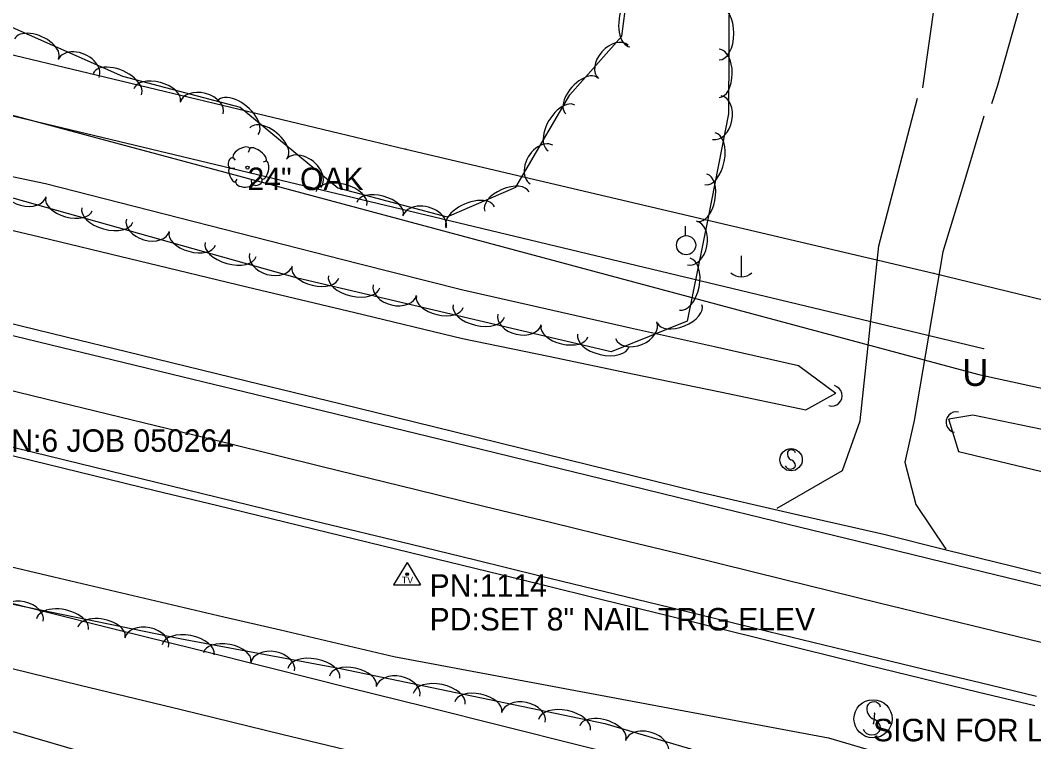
# Model space of a CAD drawing. Extents: x 1441650 to 1491889, y 345904 to 358319.
# Drawn here: x 1447357.2 to 1447582.2, y 354097.6 to 354257.9 of the extents above; entities that cross this region are included whole.
import ezdxf

# ---------------------------------------------------------------- set-up
doc = ezdxf.new("R2010")
doc.units = 0
for name, color, linetype in [('Default', 7, 'Continuous'), ('S_CROSS_DRAIN', 7, 'Continuous'), ('S_DITCHLINE', 7, 'Continuous'), ('S_EDGE_PAVEMENT', 7, 'Continuous'), ('S_GAS_UTILITIES', 7, 'Continuous'), ('S_GRAVEL_ROAD', 7, 'Continuous'), ('S_MSC_PT_SYM', 7, 'Continuous'), ('S_PARKING', 7, 'Continuous'), ('S_PAVEMENT_CROWN', 7, 'Continuous'), ('S_PRIMARY_CTL_ANNOT', 7, 'Continuous'), ('S_SECONDARY_CTL', 7, 'Continuous'), ('S_SECONDARY_CTL_ANNOT', 7, 'Continuous'), ('S_SHOULDER', 7, 'Continuous'), ('S_SIGN', 7, 'Continuous'), ('S_SIGN_ANNOT', 7, 'Continuous'), ('S_STREAM', 7, 'Continuous'), ('S_TREE', 7, 'Continuous'), ('S_TREE_ANNOT', 7, 'Continuous'), ('S_UNDERGROUND_CABLE', 7, 'Continuous'), ('S_UTILITY_POLE', 7, 'Continuous'), ('S_UTL_PT_SYM', 7, 'Continuous'), ('S_WATER_UTILITIES', 7, 'Continuous')]:
    doc.layers.add(name, color=color, linetype=linetype)

msp = doc.modelspace()

# ---------------------------------------------------------------- linework, layer by layer
at = {"layer": 'S_CROSS_DRAIN'}
for centre, start, end in [((1447537.38, 354174.5), 254.4034, 74.7326), ((1447565.07, 354168.61), 78.0135, 258.3426)]:
    msp.add_arc(centre, 2.3, start, end, dxfattribs=at)
at = {"layer": 'S_DITCHLINE'}
for points in [[(1447265.28, 354238.8), (1447269.5, 354241.06), (1447292.83, 354236.2), (1447316.15, 354231.34), (1447339.47, 354226.48), (1447362.79, 354221.62), (1447385.96, 354215.71), (1447409.12, 354209.8), (1447432.29, 354203.88), (1447455.46, 354197.97), (1447474.09, 354193.79), (1447492.73, 354189.6), (1447511.37, 354185.42), (1447530.01, 354181.23), (1447538.26, 354175.02)], [(1447265.28, 354238.8), (1447269.65, 354231.43), (1447292.15, 354226.12), (1447314.65, 354220.81), (1447337.15, 354215.5), (1447359.65, 354210.2), (1447383.59, 354204.44), (1447407.53, 354198.69), (1447431.47, 354192.94), (1447455.42, 354187.19), (1447474.48, 354183.24), (1447493.54, 354179.29), (1447512.59, 354175.33), (1447531.65, 354171.38), (1447538.26, 354175.02)], [(1447563.29, 354169.34), (1447565.53, 354162.11), (1447587.41, 354156.86), (1447609.29, 354151.61), (1447631.17, 354146.37), (1447653.06, 354141.12), (1447666.59, 354136.57), (1447680.12, 354132.02), (1447683.07, 354121.56), (1447695.37, 354118.57), (1447707.66, 354115.59), (1447714.62, 354123.37), (1447728.46, 354123.52), (1447737.36, 354129.97)], [(1447563.35, 354169.36), (1447568.73, 354170.25), (1447590.16, 354165.77), (1447611.59, 354161.28), (1447633.02, 354156.8), (1447654.45, 354152.32), (1447672.91, 354148.59), (1447691.37, 354144.86), (1447709.83, 354141.12), (1447728.29, 354137.39), (1447737.36, 354129.97)], [(1447352.03, 354137.23), (1447364.62, 354134.27), (1447377.2, 354131.32), (1447389.78, 354128.37), (1447402.36, 354125.41), (1447414.94, 354122.46), (1447427.53, 354119.51), (1447440.11, 354116.55), (1447464.24, 354112.05), (1447488.37, 354107.54), (1447512.5, 354103.04), (1447536.63, 354098.53), (1447548.76, 354094.96), (1447560.89, 354091.39), (1447573.02, 354087.82), (1447585.14, 354084.25)], [(1447348.09, 354115.64), (1447370.49, 354110.21), (1447392.89, 354104.78), (1447415.29, 354099.35), (1447437.69, 354093.92), (1447460.9, 354090.14), (1447484.11, 354086.37), (1447507.33, 354082.6), (1447530.54, 354078.83), (1447542.84, 354075.02), (1447555.15, 354071.21), (1447567.45, 354067.4), (1447579.76, 354063.59), (1447592.06, 354059.78)]]:
    msp.add_lwpolyline(points, dxfattribs=at)
at = {"layer": 'S_EDGE_PAVEMENT'}
for points in [[(1447353.09, 354188.48), (1447366.52, 354185.21), (1447379.95, 354181.94), (1447393.37, 354178.67), (1447406.8, 354175.4), (1447427.25, 354170.44), (1447447.7, 354165.48), (1447462.54, 354161.85), (1447477.39, 354158.22), (1447492.23, 354154.59), (1447507.07, 354150.96), (1447527.74, 354145.92), (1447548.4, 354140.89), (1447562.38, 354137.5), (1447576.35, 354134.11), (1447590.32, 354130.73)], [(1447346.5, 354165.26), (1447360.12, 354161.93), (1447373.74, 354158.6), (1447387.36, 354155.28), (1447400.98, 354151.95), (1447422.47, 354146.73), (1447443.96, 354141.51), (1447458.31, 354138.01), (1447472.66, 354134.51), (1447487.02, 354131.02), (1447501.37, 354127.52), (1447523.39, 354122.15), (1447545.41, 354116.77), (1447557.88, 354113.77), (1447570.36, 354110.76), (1447582.84, 354107.76)]]:
    msp.add_lwpolyline(points, dxfattribs=at)
at = {"layer": 'S_GAS_UTILITIES'}
msp.add_line((1446885.45, 354349.24), (1447571.1, 354184.98), dxfattribs=at)
at = {"layer": 'S_GRAVEL_ROAD'}
for points in [[(1447525.28, 354149.54), (1447539.74, 354157.91), (1447543.72, 354168.92), (1447545.77, 354188.36), (1447547.83, 354207.8), (1447552.13, 354224.17), (1447556.43, 354240.54)], [(1447571.18, 354236.55), (1447566.62, 354221.51), (1447562.06, 354206.46), (1447558.86, 354187.71), (1447555.66, 354168.95), (1447553.64, 354159.75), (1447556.04, 354150.35), (1447562.69, 354140.41)]]:
    msp.add_lwpolyline(points, dxfattribs=at)
at = {"layer": 'S_MSC_PT_SYM'}
for points in [[(1447546.89, 354103.96), (1447546.89, 354104.01), (1447546.89, 354103.96), (1447546.84, 354103.96), (1447546.89, 354103.96), (1447546.89, 354103.91), (1447546.89, 354103.96), (1447546.94, 354103.96)], [(1447546.65, 354101.68), (1447546.65, 354101.73), (1447546.65, 354101.68), (1447546.6, 354101.68), (1447546.65, 354101.68), (1447546.65, 354101.63), (1447546.65, 354101.68), (1447546.7, 354101.68)]]:
    msp.add_lwpolyline(points, dxfattribs=at)
at = {"layer": 'S_PARKING'}
for points in [[(1447574.48, 354298.78), (1447588.75, 354295.22), (1447574.14, 354243.15), (1447572.88, 354239.29)], [(1447557.6, 354242.88), (1447560.34, 354262.16), (1447563.38, 354287.88)]]:
    msp.add_lwpolyline(points, dxfattribs=at)
at = {"layer": 'S_PAVEMENT_CROWN'}
msp.add_lwpolyline([(1447349.79, 354177), (1447363.18, 354173.74), (1447376.56, 354170.48), (1447389.95, 354167.23), (1447403.33, 354163.97), (1447424.22, 354158.8), (1447445.11, 354153.63), (1447460.16, 354149.98), (1447475.22, 354146.32), (1447490.28, 354142.66), (1447505.33, 354139.01), (1447526.63, 354133.75), (1447547.93, 354128.48), (1447560.73, 354125.37), (1447573.53, 354122.26), (1447586.33, 354119.15)], dxfattribs=at)
at = {"layer": 'S_SECONDARY_CTL'}
for p, q in [((1447443.09, 354137.45), (1447440.08, 354132.5)), ((1447443.09, 354137.45), (1447446.04, 354132.5)), ((1447440.08, 354132.5), (1447446.04, 354132.5))]:
    msp.add_line(p, q, dxfattribs=at)
for radius in [0.311, 0.183, 0.103]:
    msp.add_circle((1447443.09, 354134.84), radius, dxfattribs=at)
at = {"layer": 'S_SHOULDER'}
for points in [[(1447354.06, 354190.82), (1447367.4, 354187.57), (1447380.75, 354184.32), (1447394.09, 354181.07), (1447407.43, 354177.82), (1447428.18, 354172.74), (1447448.94, 354167.67), (1447463.66, 354164.03), (1447478.39, 354160.39), (1447493.12, 354156.75), (1447507.84, 354153.12), (1447528.4, 354148.42), (1447548.96, 354143.72), (1447563.12, 354140.2), (1447577.27, 354136.69), (1447591.42, 354133.17)], [(1447346.27, 354163.44), (1447359.89, 354160.12), (1447373.52, 354156.79), (1447387.14, 354153.47), (1447400.77, 354150.14), (1447422.3, 354144.91), (1447443.83, 354139.67), (1447458.12, 354136.17), (1447472.41, 354132.68), (1447486.7, 354129.18), (1447500.99, 354125.69), (1447523.07, 354120.2), (1447545.15, 354114.7), (1447557.6, 354111.69), (1447570.05, 354108.67), (1447582.49, 354105.65)]]:
    msp.add_lwpolyline(points, dxfattribs=at)
at = {"layer": 'S_SIGN'}
msp.add_line((1447546.89, 354103.96), (1447546.65, 354101.68), dxfattribs=at)
for centre, radius in [((1447528.34, 354160.28), 2.49), ((1447546.56, 354102.72), 4.24)]:
    msp.add_circle(centre, radius, dxfattribs=at)
for centre, radius, start, end in [((1447529.02, 354161.6), 1.5, 167.1196, 241.9813), ((1447528.41, 354161.54), 0.95, 16.5258, 156.8957), ((1447527.93, 354158.93), 1.4, 358.6529, 73.7063), ((1447528.19, 354159.45), 1.28, 204.641, 335.359), ((1447547.73, 354104.98), 2.55, 167.1196, 241.9813), ((1447546.69, 354104.88), 1.62, 16.5258, 156.8957), ((1447545.86, 354100.44), 2.38, 358.6529, 73.7063), ((1447546.3, 354101.32), 2.17, 204.641, 335.359)]:
    msp.add_arc(centre, radius, start, end, dxfattribs=at)
at = {"layer": 'S_STREAM'}
msp.add_lwpolyline([(1447291.68, 354116.78), (1447344.91, 354103.04), (1447405.13, 354085.36), (1447469.42, 354069), (1447523.27, 354055.61), (1447570.48, 354045.81), (1447622.3, 354034.23), (1447647.63, 354026.8), (1447655.95, 354024.01), (1447661.87, 354020.38), (1447662.48, 354019.49)], dxfattribs=at)
at = {"layer": 'S_TREE'}
for p, q in [((1447408.19, 354229.4), (1447407.81, 354228.54)), ((1447404.4, 354227.38), (1447404.9, 354226.8)), ((1447403.74, 354225.06), (1447404.86, 354225.06)), ((1447411.76, 354226.61), (1447411.1, 354226.33)), ((1447404.9, 354221.88), (1447405.36, 354222.58)), ((1447408.58, 354221.61), (1447408.5, 354222.38)), ((1447410.98, 354222.5), (1447410.52, 354222.92))]:
    msp.add_line(p, q, dxfattribs=at)
for points in [[(1447353.96, 354256.91), (1447379.9, 354245.47), (1447405.98, 354238.56), (1447427.71, 354220.69), (1447452.02, 354214.19), (1447467.21, 354220.77), (1447479.22, 354241.33), (1447490.76, 354254.33), (1447494.09, 354279.71), (1447494.08, 354324.07), (1447495.62, 354346.64), (1447489.72, 354365.2), (1447470.16, 354374.88), (1447444.28, 354377.81), (1447429.94, 354364.76), (1447404.84, 354367.78), (1447398.05, 354390.21), (1447419.28, 354404.13)], [(1447554.08, 354354.01), (1447539.72, 354339.24), (1447517.03, 354329.25), (1447512.18, 354312.75), (1447525.65, 354293.75), (1447544.98, 354289.69), (1447561.15, 354278.87), (1447535.56, 354271.63), (1447514.59, 354266.45), (1447514.49, 354237.08), (1447509.92, 354214.08), (1447505.26, 354191.06), (1447488.43, 354184.2), (1447418.78, 354200.58), (1447350.99, 354219.59), (1447291.45, 354235.06), (1447229.94, 354246.67), (1447181.83, 354256.49), (1447170.79, 354260.87)], [(1447133.47, 354186.81), (1447222.64, 354161.66), (1447319.21, 354140.78), (1447350.81, 354129.18), (1447392.59, 354120.54), (1447428.29, 354113.87), (1447487, 354101.7), (1447545.29, 354084.44), (1447575.79, 354078.13), (1447606.82, 354071.69), (1447634.84, 354065.9), (1447651.78, 354057.17), (1447666.16, 354046.21), (1447665.24, 354028.49), (1447660.77, 354015.35), (1447625.2, 354022.41), (1447525.85, 354046.71), (1447366.32, 354083.6), (1447219.53, 354118.45), (1447116.06, 354144.99)], [(1447344.65, 354131.06), (1447361.74, 354126.79), (1447378.83, 354122.51), (1447395.93, 354118.24), (1447413.02, 354113.97), (1447430.11, 354109.7), (1447447.2, 354105.43), (1447464.29, 354101.16), (1447481.38, 354096.88), (1447498.47, 354092.61), (1447515.56, 354088.34), (1447532.65, 354084.07), (1447544.91, 354081.36), (1447557.17, 354078.65), (1447569.43, 354075.94), (1447581.69, 354073.22), (1447593.95, 354070.51)], [(1447344.65, 354131.06), (1447361.74, 354126.79), (1447378.83, 354122.51), (1447395.93, 354118.24), (1447413.02, 354113.97), (1447430.11, 354109.7), (1447447.2, 354105.43), (1447464.29, 354101.16), (1447481.38, 354096.88), (1447498.47, 354092.61), (1447515.56, 354088.34), (1447532.65, 354084.07), (1447544.91, 354081.36), (1447557.17, 354078.65), (1447569.43, 354075.94), (1447581.69, 354073.22), (1447593.95, 354070.51)]]:
    msp.add_lwpolyline(points, dxfattribs=at)
msp.add_circle((1447407.64, 354225.15), 0.341, dxfattribs=at)
for centre, major_axis, ratio, start_param, end_param in [((1447493.34, 354257.75), (-0.76, -5.81), 0.550475, 3.141397, 6.28299), ((1447512.43, 354254.95), (0.02, 5.87), 0.55008, 3.141593, 6.283185), ((1447360.82, 354251.57), (-4.89, 2.16), 0.540608, 3.141316, 6.282909), ((1447488.87, 354248.62), (-3.29, -3.7), 0.686207, 3.142098, 6.28369), ((1447370.14, 354247.17), (-4.53, 2), 0.685194, 3.141125, 6.282718), ((1447512.4, 354246.08), (0.02, 5.35), 0.540699, 3.141593, 6.283185), ((1447378.71, 354243.68), (-5.37, 2.37), 0.549986, 3.141307, 6.2829), ((1447387.58, 354241.25), (-5.17, 1.37), 0.540549, 3.141593, 6.283185), ((1447481.85, 354241.1), (-3.54, -3.99), 0.541406, 3.141891, 6.283484), ((1447397.47, 354238.35), (-4.79, 1.27), 0.68512, 3.141593, 6.283185), ((1447405.47, 354236.23), (-4.53, 3.73), 0.54995, 3.141462, 6.283055), ((1447511.9, 354236.26), (0.96, 4.86), 0.685311, 3.141593, 6.283185), ((1447477.37, 354233.96), (-2.96, -5.07), 0.550078, 3.141596, 6.283189), ((1447412.32, 354230.6), (-4.13, 3.4), 0.540572, 3.141466, 6.283059), ((1447510.35, 354227.13), (1.14, 5.76), 0.55008, 3.141593, 6.283185), ((1447406.3, 354228.35), (1.86, 1.08), 0.471018, 0, 3.141593), ((1447409.95, 354228.03), (-1.81, 1.36), 0.405113, 3.141593, 6.283186), ((1447472.93, 354225.83), (-2.5, -4.28), 0.685309, 3.141599, 6.283192), ((1447404.06, 354226.24), (0.31, 1.03), 0.646762, 0, 3.141593), ((1447420.11, 354223.86), (-3.83, 3.15), 0.685149, 3.141379, 6.282972), ((1447404.37, 354223.59), (-0.61, 1.6), 0.420543, 6.283185, 9.424777), ((1447411.31, 354224.62), (0.46, 2.04), 0.482994, 3.141593, 6.283185), ((1447409.79, 354222.1), (1.09, 0.46), 0.711534, 3.141592, 6.283185), ((1447508.62, 354218.43), (1.04, 5.24), 0.540699, 3.141593, 6.283185), ((1447358.15, 354220.06), (4.77, -1.34), 0.685311, 3.141593, 6.283185), ((1447406.83, 354221.81), (-1.83, 0.19), 0.529943, 0, 3.141593), ((1447428.49, 354218.28), (-5.67, 1.52), 0.549947, 3.141755, 6.283347), ((1447465.26, 354217.62), (-4.91, -2.13), 0.540696, 3.141794, 6.283386), ((1447367.99, 354217.02), (5.15, -1.44), 0.540699, 3.141593, 6.283185), ((1447437.06, 354216), (-5.16, 1.38), 0.540569, 3.14175, 6.283342), ((1447457.12, 354214.09), (-5.38, -2.33), 0.550077, 3.1418, 6.283393), ((1447376.53, 354214.63), (5.65, -1.58), 0.55008, 3.141593, 6.283185), ((1447446.95, 354213.08), (-4.79, 1.28), 0.685146, 3.141858, 6.283451), ((1447385.52, 354212.38), (4.77, -1.34), 0.685311, 3.141593, 6.283185), ((1447506.34, 354208.39), (0.98, 4.86), 0.685311, 3.141593, 6.283185), ((1447395.37, 354209.35), (5.15, -1.44), 0.540699, 3.141593, 6.283185), ((1447403.9, 354206.96), (5.65, -1.58), 0.55008, 3.141593, 6.283185), ((1447412.89, 354204.71), (4.77, -1.34), 0.685311, 3.141593, 6.283185), ((1447504.76, 354199.27), (1.17, 5.75), 0.55008, 3.141593, 6.283185), ((1447422.69, 354201.84), (5.2, -1.22), 0.540699, 3.141593, 6.283185), ((1447431.32, 354199.81), (5.71, -1.34), 0.55008, 3.141593, 6.283185), ((1447440.39, 354197.95), (4.82, -1.13), 0.685311, 3.141593, 6.283185), ((1447450.36, 354195.33), (5.2, -1.22), 0.540699, 3.141593, 6.283185), ((1447458.99, 354193.3), (5.71, -1.34), 0.55008, 3.141593, 6.283185), ((1447503.6, 354192.68), (4.95, 2.02), 0.540699, 3.141593, 6.283185), ((1447468.07, 354191.44), (4.82, -1.13), 0.685311, 3.141593, 6.283185), ((1447493.96, 354189.03), (4.59, 1.87), 0.685311, 3.141593, 6.283185), ((1447478.03, 354188.82), (5.2, -1.22), 0.540699, 3.141593, 6.283185), ((1447486.67, 354186.79), (5.71, -1.34), 0.55008, 3.141593, 6.283185), ((1447357.44, 354125.38), (-4.85, 1), 0.68343, 3.141331, 6.282923), ((1447366.56, 354123.76), (-5.75, 1.19), 0.54857, 3.141432, 6.283025), ((1447375.24, 354121.97), (-5.24, 1.08), 0.539215, 3.141437, 6.28303), ((1447385.27, 354119.63), (-4.85, 1), 0.68343, 3.141331, 6.282923), ((1447394.44, 354118.04), (-5.77, 1.08), 0.548571, 3.141593, 6.283185), ((1447403.16, 354116.41), (-5.26, 0.98), 0.539216, 3.141593, 6.283185), ((1447413.24, 354114.27), (-4.87, 0.91), 0.683431, 3.141593, 6.283185), ((1447422.39, 354112.82), (-5.77, 1.08), 0.548571, 3.141593, 6.283185), ((1447431.05, 354111.14), (-5.23, 1.09), 0.539213, 3.141593, 6.283185), ((1447441.08, 354108.79), (-4.85, 1.01), 0.683427, 3.141593, 6.283185), ((1447450.2, 354107.17), (-5.75, 1.19), 0.548568, 3.141593, 6.283185), ((1447458.89, 354105.37), (-5.23, 1.09), 0.539213, 3.141593, 6.283185), ((1447468.92, 354103.02), (-4.85, 1.01), 0.683427, 3.141593, 6.283185), ((1447478.04, 354101.4), (-5.75, 1.19), 0.548568, 3.141593, 6.283185), ((1447486.55, 354099.63), (-5.13, 1.52), 0.539214, 3.1416, 6.283193), ((1447496.35, 354096.45), (-4.75, 1.41), 0.683428, 3.141605, 6.283198)]:
    msp.add_ellipse(centre, major_axis=major_axis, ratio=ratio, start_param=start_param, end_param=end_param, dxfattribs=at)
at = {"layer": 'S_UNDERGROUND_CABLE'}
for p, q in [((1447281.86, 354256.51), (1447570.01, 354179.21)), ((1447570.01, 354179.21), (1447754.23, 354138.93))]:
    msp.add_line(p, q, dxfattribs=at)
at = {"layer": 'S_UTILITY_POLE'}
for p, q in [((1447504.92, 354210.06), (1447504.92, 354212.17)), ((1447517.25, 354205.58), (1447517.25, 354200.86))]:
    msp.add_line(p, q, dxfattribs=at)
msp.add_circle((1447505.04, 354207.92), 2.13, dxfattribs=at)
msp.add_arc((1447517.32, 354204.28), 3.41, 226.3972, 313.6028, dxfattribs=at)
at = {"layer": 'S_UTL_PT_SYM'}
for points in [[(1447442.81, 354229.26), (1447442.81, 354229.31), (1447442.81, 354229.26), (1447442.76, 354229.26), (1447442.81, 354229.26), (1447442.81, 354229.21), (1447442.81, 354229.26), (1447442.86, 354229.26)], [(1447560, 354201.7), (1447560, 354201.75), (1447560, 354201.7), (1447559.95, 354201.7), (1447560, 354201.7), (1447560, 354201.65), (1447560, 354201.7), (1447560.05, 354201.7)], [(1447571.1, 354184.98), (1447571.1, 354185.03), (1447571.1, 354184.98), (1447571.05, 354184.98), (1447571.1, 354184.98), (1447571.1, 354184.93), (1447571.1, 354184.98), (1447571.15, 354184.98)]]:
    msp.add_lwpolyline(points, dxfattribs=at)
at = {"layer": 'S_WATER_UTILITIES'}
for p, q in [((1447335.62, 354254.99), (1447442.81, 354229.26)), ((1447442.81, 354229.26), (1447560, 354201.7)), ((1447560, 354201.7), (1447755.46, 354153.98))]:
    msp.add_line(p, q, dxfattribs=at)

# ---------------------------------------------------------------- texts
at = {"layer": 'Default'}
msp.add_text('U', height=6, rotation=360, dxfattribs=at).set_placement((1447566.38, 354176.66))
at = {"layer": 'S_PRIMARY_CTL_ANNOT'}
msp.add_text('PD:STD AHTD MON.STAMPED PN:6 JOB 050264', height=5, dxfattribs=at).set_placement((1447252.67, 354162.02))
at = {"layer": 'S_SECONDARY_CTL'}
msp.add_text('TV', height=1.5, rotation=360, dxfattribs=at).set_placement((1447441.88, 354132.83))
at = {"layer": 'S_SECONDARY_CTL_ANNOT'}
for s, p in [('PN:1114', (1447448.09, 354129.84)), ('PD:SET 8" NAIL TRIG ELEV', (1447448.09, 354122.34))]:
    msp.add_text(s, height=5, dxfattribs=at).set_placement(p)
at = {"layer": 'S_SIGN_ANNOT'}
msp.add_text('SIGN FOR LITTERING', height=5, dxfattribs=at).set_placement((1447546.56, 354097.72))
at = {"layer": 'S_TREE_ANNOT'}
msp.add_text('24" OAK', height=5, dxfattribs=at).set_placement((1447407.64, 354220.15))

doc.saveas('drawing.dxf')
